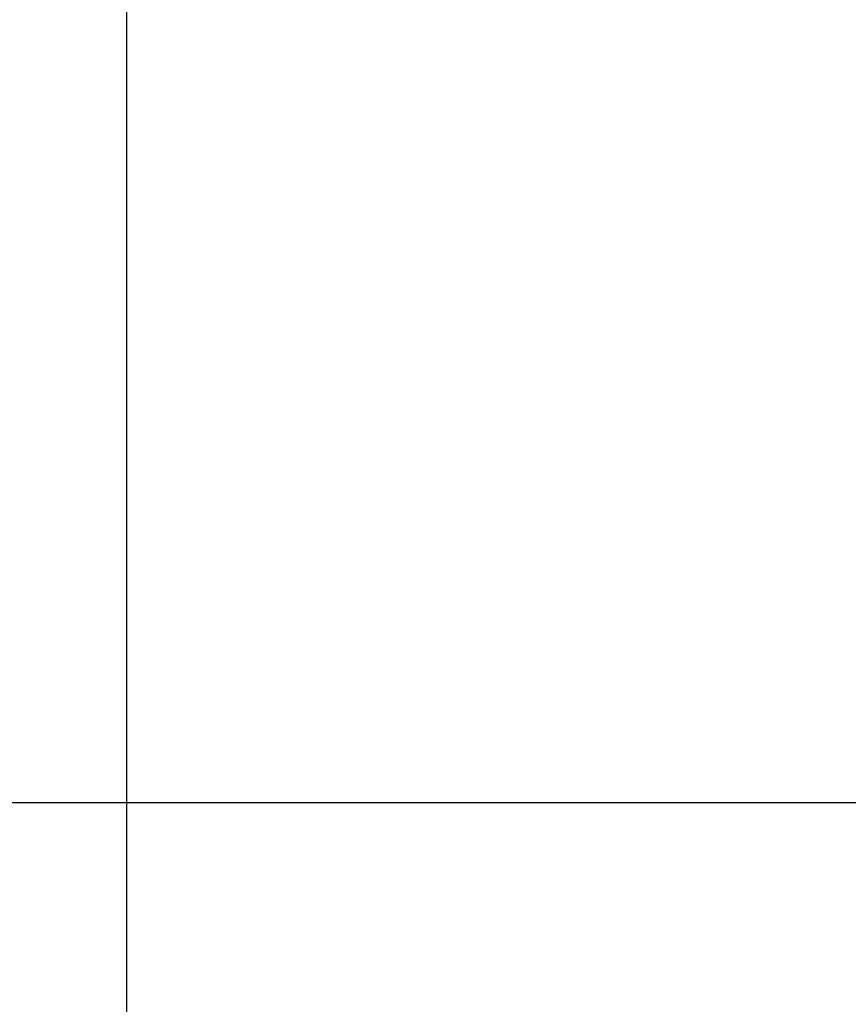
# Model space of a CAD drawing. Header units: millimetres. Extents: x -646 to 654, y -203 to 198.
# Tile 568 of 656: x 323 to 352, y 87 to 123. Entities that reach past the tile are written whole.
import ezdxf

# ---------------------------------------------------------------- set-up
doc = ezdxf.new("R2010")
doc.units = ezdxf.units.MM
doc.layers.add('Default', color=7, linetype='Continuous', true_color=0x000000)

msp = doc.modelspace()

# ---------------------------------------------------------------- linework, layer by layer
at = {"layer": 'Default'}
for p, q in [((326.366, 94.531, 771.822), (326.366, 134.531, 771.822)), ((326.366, 94.531, 780.822), (326.366, 134.531, 780.822)), ((326.366, -188.16, 771.822), (326.366, 134.34, 771.822)), ((326.366, -188.16, 780.822), (326.366, 134.34, 780.822))]:
    msp.add_line(p, q, dxfattribs=at)
for points in [[(643.616, 94.531, 771.822), (326.366, 94.531, 771.822), (9.116, 94.531, 771.822)], [(506.616, 94.531, 780.822), (257.866, 94.531, 780.822), (9.116, 94.531, 780.822)]]:
    msp.add_open_spline(points, degree=2, dxfattribs=at)

doc.saveas('drawing.dxf')
